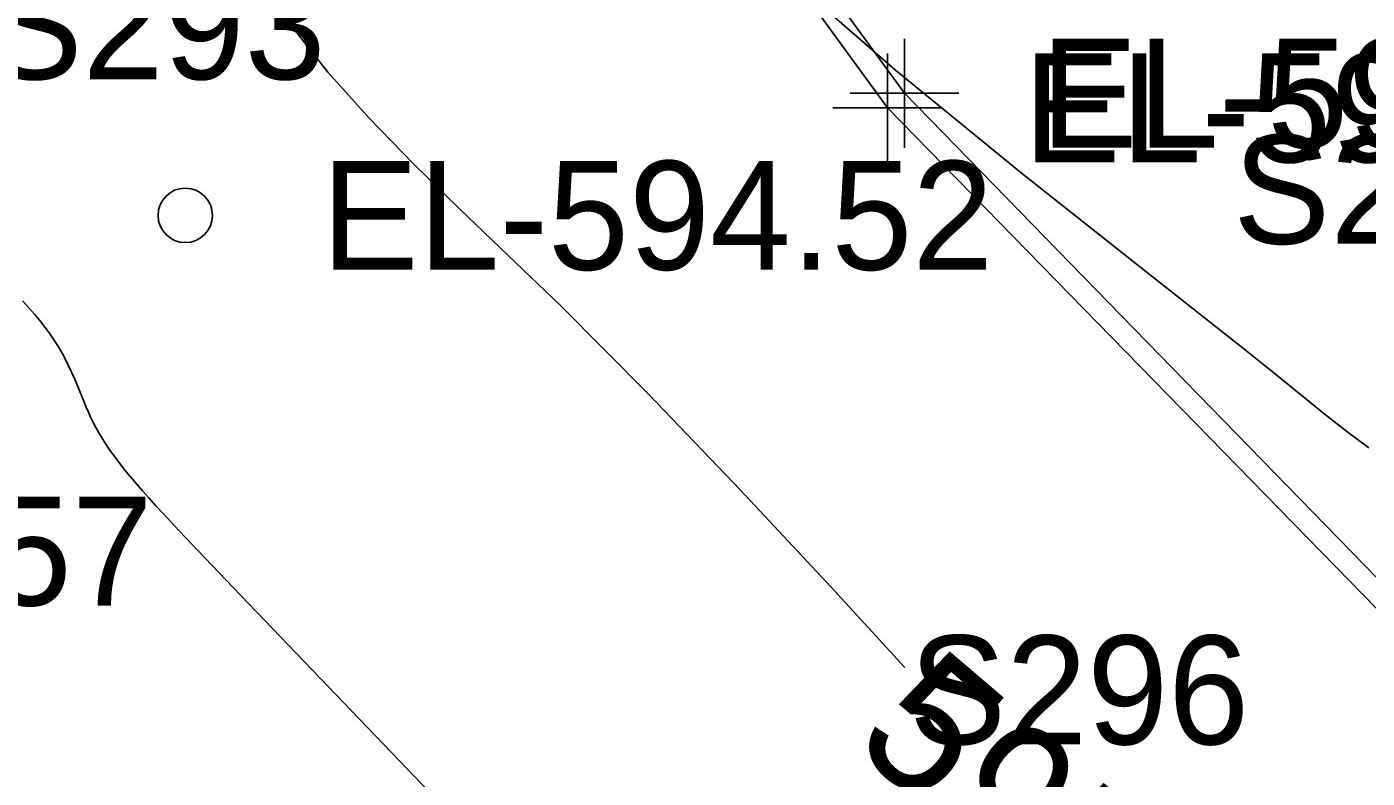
# Model space of a CAD drawing. Extents: x 1729869 to 1735532, y 648588 to 653771.
# Drawn here: x 1730571.7 to 1730620.93, y 652551.66 to 652579.26 of the extents above; entities that cross this region are included whole.
import ezdxf

# ---------------------------------------------------------------- set-up
doc = ezdxf.new("R2010")
doc.units = 0
for name, color, linetype in [('SURVEY - CONTOURS - Index with Text', 7, 'Continuous'), ('SURVEY - CONTOURS - Intermediate with optional Text', 7, 'Continuous'), ('SURVEY - DTM - Breaklines - Points - Elevations', 7, 'Continuous'), ('SURVEY - DTM - Spot Points - Elevations', 7, 'Continuous'), ('SURVEY - DTM - Spot Points - Locators', 7, 'Continuous'), ('SURVEY - DTM - Spot Points - Point Numbers', 7, 'Continuous'), ('SURVEY - UTILITIES - Cable (Underground) - Points - Elevations', 7, 'Continuous'), ('SURVEY - UTILITIES - Cable (Underground) - Points - Locators', 7, 'Continuous'), ('SURVEY - UTILITIES - Cable (Underground) with Text', 7, 'Continuous'), ('SURVEY - UTILITIES - Electric (Underground) - Points - Elevations', 7, 'Continuous'), ('SURVEY - UTILITIES - Electric (Underground) - Points - Locators', 7, 'Continuous'), ('SURVEY - UTILITIES - Electric (Underground) with Text', 7, 'Continuous')]:
    doc.layers.add(name, color=color, linetype=linetype)

msp = doc.modelspace()

# ---------------------------------------------------------------- linework, layer by layer
at = {"layer": 'SURVEY - CONTOURS - Index with Text'}
msp.add_lwpolyline([(1730577.11, 652614.727), (1730576.301, 652612.582), (1730575.51, 652610.228), (1730574.806, 652607.691), (1730574.254, 652605.001), (1730573.921, 652602.184), (1730573.875, 652599.268), (1730574.247, 652595.762), (1730575.047, 652592.235), (1730576.213, 652588.762), (1730577.686, 652585.42), (1730579.407, 652582.286), (1730581.315, 652579.435), (1730582.762, 652577.603), (1730584.284, 652575.892), (1730585.889, 652574.24), (1730587.586, 652572.586), (1730589.385, 652570.867), (1730591.296, 652569.021), (1730594.545, 652565.756), (1730597.916, 652562.24), (1730601.23, 652558.692), (1730603.951, 652555.723)], dxfattribs=at)
at = {"layer": 'SURVEY - CONTOURS - Intermediate with optional Text'}
for points in [[(1730593.169, 652616.649), (1730591.797, 652612.69), (1730590.834, 652609.777), (1730589.931, 652606.716), (1730589.19, 652603.614), (1730588.711, 652600.576), (1730588.596, 652597.711), (1730588.726, 652596.228), (1730589.008, 652594.807), (1730589.453, 652593.421), (1730590.07, 652592.047), (1730590.868, 652590.66), (1730591.857, 652589.235), (1730595.062, 652585.519), (1730599.103, 652581.607), (1730603.613, 652577.674), (1730608.224, 652573.899), (1730612.569, 652570.458), (1730616.279, 652567.53), (1730617.441, 652566.596), (1730618.478, 652565.758), (1730619.405, 652565.013), (1730620.239, 652564.361), (1730620.995, 652563.799)], [(1730587.495, 652550.088), (1730585.37, 652552.31), (1730579.269, 652558.677), (1730577.993, 652560.014), (1730577.313, 652560.732), (1730577.002, 652561.062), (1730576.708, 652561.379), (1730576.428, 652561.682), (1730576.182, 652561.954), (1730575.947, 652562.218), (1730575.722, 652562.475), (1730575.508, 652562.728), (1730575.304, 652562.977), (1730575.11, 652563.222), (1730574.94, 652563.448), (1730574.778, 652563.673), (1730574.626, 652563.896), (1730574.482, 652564.12), (1730574.348, 652564.344), (1730574.223, 652564.569), (1730574.13, 652564.747), (1730574.043, 652564.926), (1730573.96, 652565.106), (1730573.88, 652565.288), (1730573.802, 652565.472), (1730573.544, 652566.107), (1730573.448, 652566.338), (1730573.345, 652566.573), (1730573.234, 652566.813), (1730573.111, 652567.06), (1730572.993, 652567.277), (1730572.863, 652567.5), (1730572.719, 652567.729), (1730572.558, 652567.967), (1730572.379, 652568.212), (1730572.18, 652568.468), (1730571.986, 652568.701), (1730571.774, 652568.943), (1730571.544, 652569.194)]]:
    msp.add_lwpolyline(points, dxfattribs=at)
at = {"layer": 'SURVEY - DTM - Spot Points - Locators'}
msp.add_circle((1730577.519, 652572.336), 1, dxfattribs=at)
at = {"layer": 'SURVEY - UTILITIES - Cable (Underground) - Points - Locators'}
for p, q in [((1730603.31, 652578.286), (1730603.31, 652574.286)), ((1730605.31, 652576.286), (1730601.31, 652576.286))]:
    msp.add_line(p, q, dxfattribs=at)
at = {"layer": 'SURVEY - UTILITIES - Cable (Underground) with Text'}
msp.add_lwpolyline([(1730660.592, 652524.435), (1730631.069, 652547.861), (1730603.31, 652576.286), (1730579.083, 652609.55), (1730574.806, 652629.422), (1730575.97, 652647.922), (1730581.166, 652656.573), (1730592.346, 652668.954)], dxfattribs=at)
at = {"layer": 'SURVEY - UTILITIES - Electric (Underground) - Points - Locators'}
for p, q in [((1730603.937, 652578.823), (1730603.937, 652574.823)), ((1730605.937, 652576.823), (1730601.937, 652576.823))]:
    msp.add_line(p, q, dxfattribs=at)
at = {"layer": 'SURVEY - UTILITIES - Electric (Underground) with Text'}
msp.add_lwpolyline([(1730661.116, 652524.966), (1730631.602, 652548.437), (1730603.937, 652576.823), (1730579.772, 652609.943), (1730575.85, 652629.81), (1730576.714, 652647.314), (1730586.327, 652655.563), (1730597.892, 652663.958)], dxfattribs=at)

# ---------------------------------------------------------------- texts
at = {"layer": 'SURVEY - CONTOURS - Index with Text'}
msp.add_text('595', height=5, rotation=319.5005, dxfattribs=at).set_placement((1730601.927, 652552.876))
at = {"layer": 'SURVEY - DTM - Breaklines - Points - Elevations'}
msp.add_text('EL-591.57', height=4, dxfattribs=at).set_placement((1730551.64, 652558.001))
at = {"layer": 'SURVEY - DTM - Spot Points - Elevations'}
msp.add_text('EL-594.52', height=4, dxfattribs=at).set_placement((1730582.519, 652570.336))
at = {"layer": 'SURVEY - DTM - Spot Points - Point Numbers'}
for s, p in [('S293', (1730570.183, 652577.336)), ('S295', (1730616.009, 652571.292)), ('S296', (1730604.105, 652552.9))]:
    msp.add_text(s, height=4, dxfattribs=at).set_placement(p)
at = {"layer": 'SURVEY - UTILITIES - Cable (Underground) - Points - Elevations'}
msp.add_text('EL-596.52', height=4, dxfattribs=at).set_placement((1730608.31, 652574.286))
at = {"layer": 'SURVEY - UTILITIES - Electric (Underground) - Points - Elevations'}
msp.add_text('EL-596.49', height=4, dxfattribs=at).set_placement((1730608.937, 652574.823))

doc.saveas('drawing.dxf')
